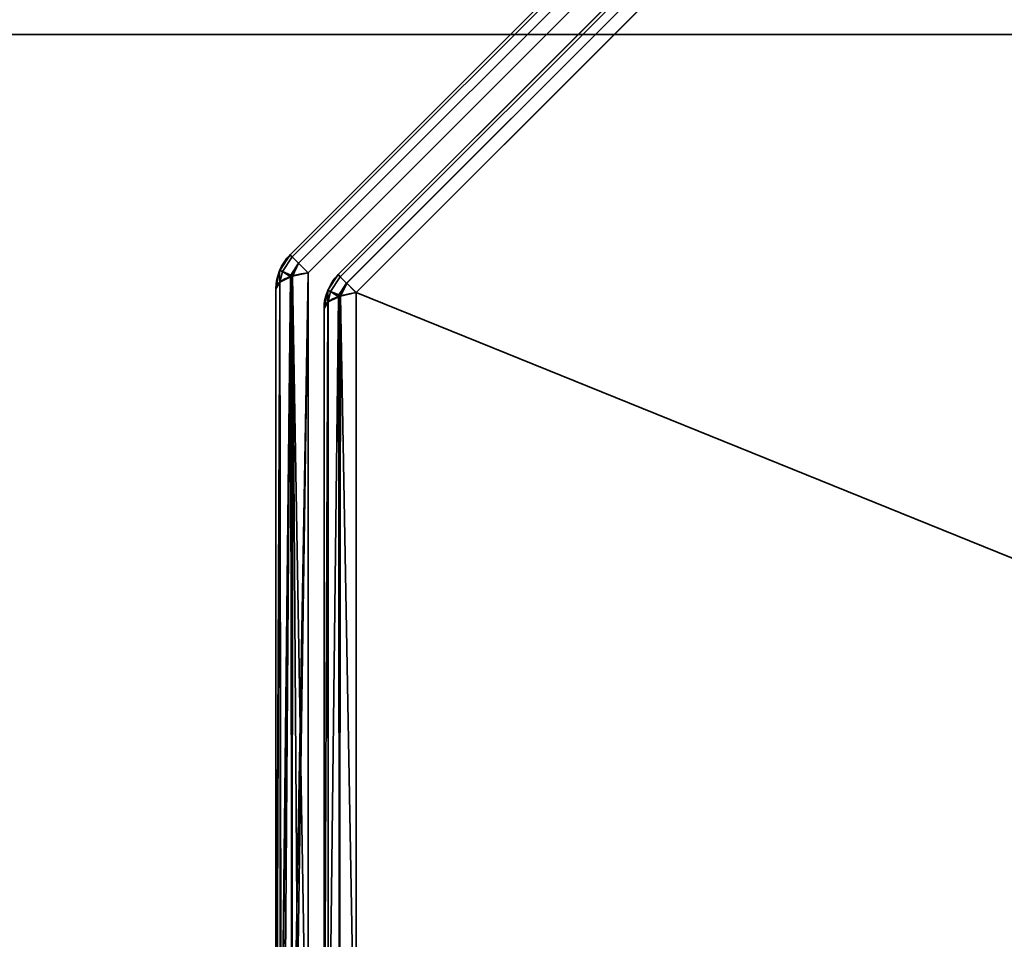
# Model space of a CAD drawing. Header units: millimetres. Extents: x -603 to 3703, y -115 to 249.
# Tile 461 of 656: x 995 to 1009, y -27 to -13. Entities that reach past the tile are written whole.
import ezdxf

# ---------------------------------------------------------------- set-up
doc = ezdxf.new("R2010")
doc.units = ezdxf.units.MM
doc.layers.add('152', color=7, linetype='Continuous', true_color=0xffffff)

# ---------------------------------------------------------------- blocks, each defined once
blk = doc.blocks.new('UG_SURFACE_002')
at = {"layer": '152', "color": 252, "linetype": 'Continuous', "lineweight": 35}
for points in [[(2165, -13.4, 2212.25), (2165, 230.4, 2212.25), (835, 230.4, 2212.25), (835, -13.4, 2212.25)], [(985, -13.4, 2062.25), (985, 230.4, 2062.25), (2015, 230.4, 2062.25), (2015, -13.4, 2062.25)], [(2165, -13.4, 2212.25), (835, -13.4, 2212.25), (985, -13.4, 2062.25), (2015, -13.4, 2062.25)]]:
    blk.add_3dface(points, dxfattribs=at)
blk = doc.blocks.new('UG_SURFACE_159')
at = {"layer": '152', "color": 252, "linetype": 'Continuous', "lineweight": 35}
for points in [[(998.596, -16.637, 1161.986), (1008.637, -6.596, 1161.986), (1008.605, -6.564, 1161.739), (998.564, -16.605, 1161.739)], [(1008.637, -6.596, 1014.514), (998.596, -16.637, 1014.514), (998.564, -16.605, 1014.761), (1008.605, -6.564, 1014.761)], [(1008.605, -6.564, 1161.739), (1008.605, -6.564, 1014.761), (998.564, -16.605, 1014.761), (998.564, -16.605, 1161.739)], [(1008.637, -6.596, 1161.987), (1008.637, -6.596, 1161.986), (998.596, -16.637, 1161.986), (998.596, -16.637, 1161.987)], [(998.596, -16.637, 1161.987), (998.688, -16.729, 1162.201), (1008.729, -6.688, 1162.201), (1008.637, -6.596, 1161.987)], [(1008.637, -6.596, 1014.513), (1008.729, -6.688, 1014.299), (998.688, -16.729, 1014.299), (998.596, -16.637, 1014.513)], [(998.596, -16.637, 1014.513), (998.596, -16.637, 1014.514), (1008.637, -6.596, 1014.514), (1008.637, -6.596, 1014.513)], [(1008.73, -6.689, 1162.204), (1008.729, -6.688, 1162.201), (998.688, -16.729, 1162.201), (998.689, -16.73, 1162.204)], [(998.689, -16.73, 1014.296), (998.688, -16.729, 1014.299), (1008.729, -6.688, 1014.299), (1008.73, -6.689, 1014.296)], [(998.689, -16.73, 1162.204), (998.827, -16.868, 1162.357), (1008.868, -6.827, 1162.357), (1008.73, -6.689, 1162.204)], [(1008.73, -6.689, 1014.296), (1008.868, -6.827, 1014.143), (998.827, -16.868, 1014.143), (998.689, -16.73, 1014.296)], [(1008.868, -6.827, 1162.357), (998.827, -16.868, 1162.357), (998.827, -30.332, 1167.419), (1018.252, -30.332, 1174.723)], [(1018.252, -30.332, 1001.777), (998.827, -30.332, 1009.081), (998.827, -16.868, 1014.143), (1008.868, -6.827, 1014.143)], [(1018.252, -30.332, 1174.723), (1022.332, -26.252, 1174.723), (1022.332, -6.827, 1167.419), (1008.868, -6.827, 1162.357)], [(1008.868, -6.827, 1014.143), (1022.332, -6.827, 1009.081), (1022.332, -26.252, 1001.777), (1018.252, -30.332, 1001.777)], [(999.296, -16.927, 1014.935), (1008.927, -7.296, 1014.935), (1008.895, -7.264, 1015.182), (999.264, -16.895, 1015.182)], [(1008.895, -7.264, 1161.318), (999.264, -16.895, 1161.318), (999.264, -16.895, 1015.182), (1008.895, -7.264, 1015.182)], [(1008.927, -7.296, 1161.565), (999.296, -16.927, 1161.565), (999.264, -16.895, 1161.318), (1008.895, -7.264, 1161.318)], [(1008.927, -7.296, 1014.933), (1008.927, -7.296, 1014.935), (999.296, -16.927, 1014.935), (999.296, -16.927, 1014.933)], [(999.296, -16.927, 1014.933), (999.388, -17.019, 1014.72), (1009.019, -7.388, 1014.72), (1008.927, -7.296, 1014.933)], [(1008.927, -7.296, 1161.567), (1009.019, -7.388, 1161.78), (999.388, -17.019, 1161.78), (999.296, -16.927, 1161.567)], [(999.296, -16.927, 1161.567), (999.296, -16.927, 1161.565), (1008.927, -7.296, 1161.565), (1008.927, -7.296, 1161.567)], [(1009.02, -7.389, 1014.717), (1009.019, -7.388, 1014.72), (999.388, -17.019, 1014.72), (999.389, -17.02, 1014.717)], [(999.389, -17.02, 1161.783), (999.388, -17.019, 1161.78), (1009.019, -7.388, 1161.78), (1009.02, -7.389, 1161.783)], [(999.389, -17.02, 1014.717), (999.527, -17.157, 1014.564), (1009.157, -7.527, 1014.564), (1009.02, -7.389, 1014.717)], [(1009.02, -7.389, 1161.783), (1009.157, -7.527, 1161.936), (999.527, -17.157, 1161.936), (999.389, -17.02, 1161.783)], [(1018.485, -30.565, 1174.105), (999.527, -29.868, 1166.715), (999.527, -17.157, 1161.936), (1009.157, -7.527, 1161.936)], [(1022.565, -26.485, 1002.395), (1021.868, -7.527, 1009.785), (1009.157, -7.527, 1014.564), (999.527, -17.157, 1014.564)], [(998.413, -16.832, 1014.761), (998.413, -16.832, 1161.739), (998.564, -16.605, 1161.739), (998.564, -16.605, 1014.761)], [(998.596, -16.637, 1161.986), (998.564, -16.605, 1161.739), (998.413, -16.832, 1161.739), (998.454, -16.851, 1161.987)], [(998.454, -16.851, 1014.513), (998.413, -16.832, 1014.761), (998.564, -16.605, 1014.761), (998.596, -16.637, 1014.514)], [(998.454, -16.851, 1161.987), (998.596, -16.637, 1161.987), (998.596, -16.637, 1161.986)], [(998.688, -16.729, 1162.201), (998.596, -16.637, 1161.987), (998.454, -16.851, 1161.987), (998.575, -16.901, 1162.204)], [(998.575, -16.901, 1014.296), (998.454, -16.851, 1014.513), (998.596, -16.637, 1014.513), (998.688, -16.729, 1014.299)], [(998.596, -16.637, 1014.514), (998.596, -16.637, 1014.513), (998.454, -16.851, 1014.513)], [(998.575, -16.901, 1162.204), (998.689, -16.73, 1162.204), (998.688, -16.729, 1162.201)], [(998.688, -16.729, 1014.299), (998.689, -16.73, 1014.296), (998.575, -16.901, 1014.296)], [(998.689, -16.73, 1162.204), (998.575, -16.901, 1162.204), (998.6, -16.916, 1162.229)], [(998.6, -16.916, 1014.271), (998.575, -16.901, 1014.296), (998.689, -16.73, 1014.296)], [(998.6, -16.916, 1162.229), (998.827, -16.868, 1162.357), (998.689, -16.73, 1162.204)], [(998.689, -16.73, 1014.296), (998.827, -16.868, 1014.143), (998.6, -16.916, 1014.271)], [(998.412, -16.834, 1014.761), (998.359, -17.1, 1014.761), (998.359, -17.1, 1161.739), (998.412, -16.834, 1161.739)], [(998.412, -16.834, 1161.739), (998.359, -17.1, 1161.739), (998.414, -17.007, 1161.987)], [(998.414, -17.007, 1014.513), (998.359, -17.1, 1014.761), (998.412, -16.834, 1014.761)], [(998.412, -16.834, 1161.739), (998.413, -16.832, 1161.739), (998.413, -16.832, 1014.761), (998.412, -16.834, 1014.761)], [(998.413, -16.832, 1161.739), (998.412, -16.834, 1161.739), (998.454, -16.851, 1161.987)], [(998.454, -16.851, 1014.513), (998.412, -16.834, 1014.761), (998.413, -16.832, 1014.761)], [(998.414, -17.007, 1161.987), (998.454, -16.851, 1161.987), (998.412, -16.834, 1161.739)], [(998.412, -16.834, 1014.761), (998.454, -16.851, 1014.513), (998.414, -17.007, 1014.513)], [(998.454, -16.851, 1161.987), (998.414, -17.007, 1161.987), (998.417, -17.002, 1162.001)], [(998.417, -17.002, 1014.499), (998.414, -17.007, 1014.513), (998.454, -16.851, 1014.513)], [(998.454, -16.851, 1161.987), (998.417, -17.002, 1162.001), (998.57, -16.926, 1162.202)], [(998.57, -16.926, 1014.298), (998.417, -17.002, 1014.499), (998.454, -16.851, 1014.513)], [(998.57, -16.926, 1162.202), (998.575, -16.901, 1162.204), (998.454, -16.851, 1161.987)], [(998.454, -16.851, 1014.513), (998.575, -16.901, 1014.296), (998.57, -16.926, 1014.298)], [(998.575, -16.901, 1162.204), (998.57, -16.926, 1162.202), (998.582, -16.92, 1162.219)], [(998.582, -16.92, 1014.281), (998.57, -16.926, 1014.298), (998.575, -16.901, 1014.296)], [(998.582, -16.92, 1162.219), (998.6, -16.916, 1162.229), (998.575, -16.901, 1162.204)], [(998.575, -16.901, 1014.296), (998.6, -16.916, 1014.271), (998.582, -16.92, 1014.281)], [(998.6, -16.916, 1162.229), (998.582, -16.92, 1162.219), (998.59, -30.278, 1167.234)], [(998.594, -30.276, 1009.272), (998.582, -16.92, 1014.281), (998.6, -16.916, 1014.271)], [(998.827, -16.868, 1162.357), (998.6, -16.916, 1162.229), (998.59, -30.278, 1167.234)], [(998.59, -30.278, 1167.234), (998.627, -30.294, 1167.288), (998.827, -16.868, 1162.357)], [(998.6, -16.916, 1014.271), (998.693, -30.31, 1009.157), (998.594, -30.276, 1009.272)], [(998.6, -16.916, 1014.271), (998.827, -16.868, 1014.143), (998.827, -30.332, 1009.081)], [(998.6, -16.916, 1014.271), (998.827, -30.332, 1009.081), (998.693, -30.31, 1009.157)], [(998.627, -30.294, 1167.288), (998.827, -30.332, 1167.419), (998.827, -16.868, 1162.357)], [(999.113, -17.122, 1161.318), (999.113, -17.122, 1015.182), (999.264, -16.895, 1015.182), (999.264, -16.895, 1161.318)], [(999.154, -17.141, 1014.933), (999.296, -16.927, 1014.935), (999.264, -16.895, 1015.182), (999.113, -17.122, 1015.182)], [(999.154, -17.141, 1161.567), (999.113, -17.122, 1161.318), (999.264, -16.895, 1161.318), (999.296, -16.927, 1161.565)], [(998.417, -17.002, 1162.001), (998.414, -17.007, 1161.987), (998.359, -30.1, 1166.627)], [(998.359, -30.1, 1166.627), (998.424, -30.198, 1166.96), (998.417, -17.002, 1162.001)], [(998.414, -17.007, 1161.987), (998.359, -17.1, 1161.739), (998.359, -30.1, 1166.627)], [(998.414, -17.007, 1014.513), (998.365, -30.131, 1009.768), (998.359, -30.1, 1009.873)], [(998.359, -30.1, 1009.873), (998.359, -17.1, 1014.761), (998.414, -17.007, 1014.513)], [(998.414, -17.007, 1014.513), (998.433, -30.196, 1009.545), (998.365, -30.131, 1009.768)], [(998.414, -17.007, 1014.513), (998.417, -17.002, 1014.499), (998.433, -30.196, 1009.545)], [(998.57, -16.926, 1162.202), (998.417, -17.002, 1162.001), (998.424, -30.198, 1166.96)], [(998.433, -30.196, 1009.545), (998.417, -17.002, 1014.499), (998.57, -16.926, 1014.298)], [(998.582, -16.92, 1162.219), (998.57, -16.926, 1162.202), (998.424, -30.198, 1166.96)], [(998.424, -30.198, 1166.96), (998.432, -30.21, 1167.001), (998.582, -16.92, 1162.219)], [(998.432, -30.21, 1167.001), (998.59, -30.278, 1167.234), (998.582, -16.92, 1162.219)], [(998.57, -16.926, 1014.298), (998.475, -30.236, 1009.41), (998.433, -30.196, 1009.545)], [(998.57, -16.926, 1014.298), (998.594, -30.276, 1009.272), (998.475, -30.236, 1009.41)], [(998.57, -16.926, 1014.298), (998.582, -16.92, 1014.281), (998.594, -30.276, 1009.272)], [(999.154, -17.141, 1014.933), (999.296, -16.927, 1014.933), (999.296, -16.927, 1014.935)], [(999.388, -17.019, 1014.72), (999.296, -16.927, 1014.933), (999.154, -17.141, 1014.933), (999.275, -17.191, 1014.717)], [(999.275, -17.191, 1161.783), (999.154, -17.141, 1161.567), (999.296, -16.927, 1161.567), (999.388, -17.019, 1161.78)], [(999.296, -16.927, 1161.565), (999.296, -16.927, 1161.567), (999.154, -17.141, 1161.567)], [(999.275, -17.191, 1014.717), (999.389, -17.02, 1014.717), (999.388, -17.019, 1014.72)], [(999.388, -17.019, 1161.78), (999.389, -17.02, 1161.783), (999.275, -17.191, 1161.783)], [(999.389, -17.02, 1014.717), (999.275, -17.191, 1014.717), (999.3, -17.206, 1014.692)], [(999.3, -17.206, 1161.808), (999.275, -17.191, 1161.783), (999.389, -17.02, 1161.783)], [(999.3, -17.206, 1014.692), (999.527, -17.157, 1014.564), (999.389, -17.02, 1014.717)], [(999.389, -17.02, 1161.783), (999.527, -17.157, 1161.936), (999.3, -17.206, 1161.808)], [(998.359, -30.1, 1009.873), (998.359, -30.1, 1166.627), (998.359, -17.1, 1161.739), (998.359, -17.1, 1014.761)], [(999.112, -17.123, 1161.318), (999.059, -17.39, 1161.318), (999.059, -17.39, 1015.182), (999.112, -17.123, 1015.182)], [(999.112, -17.123, 1015.182), (999.059, -17.39, 1015.182), (999.114, -17.297, 1014.934)], [(999.114, -17.297, 1161.566), (999.059, -17.39, 1161.318), (999.112, -17.123, 1161.318)], [(999.112, -17.123, 1015.182), (999.113, -17.122, 1015.182), (999.113, -17.122, 1161.318), (999.112, -17.123, 1161.318)], [(999.113, -17.122, 1015.182), (999.112, -17.123, 1015.182), (999.154, -17.141, 1014.933)], [(999.154, -17.141, 1161.567), (999.112, -17.123, 1161.318), (999.113, -17.122, 1161.318)], [(999.114, -17.297, 1014.934), (999.154, -17.141, 1014.933), (999.112, -17.123, 1015.182)], [(999.112, -17.123, 1161.318), (999.154, -17.141, 1161.567), (999.114, -17.297, 1161.566)], [(999.154, -17.141, 1014.933), (999.114, -17.297, 1014.934), (999.117, -17.291, 1014.92)], [(999.117, -17.291, 1161.58), (999.114, -17.297, 1161.566), (999.154, -17.141, 1161.567)], [(999.154, -17.141, 1014.933), (999.117, -17.291, 1014.92), (999.27, -17.216, 1014.719)], [(999.27, -17.216, 1161.782), (999.117, -17.291, 1161.58), (999.154, -17.141, 1161.567)], [(999.27, -17.216, 1014.719), (999.275, -17.191, 1014.717), (999.154, -17.141, 1014.933)], [(999.154, -17.141, 1161.567), (999.275, -17.191, 1161.783), (999.27, -17.216, 1161.782)], [(999.275, -17.191, 1014.717), (999.27, -17.216, 1014.719), (999.282, -17.209, 1014.702)], [(999.282, -17.209, 1161.798), (999.27, -17.216, 1161.782), (999.275, -17.191, 1161.783)], [(999.282, -17.209, 1014.702), (999.3, -17.206, 1014.692), (999.275, -17.191, 1014.717)], [(999.275, -17.191, 1161.783), (999.3, -17.206, 1161.808), (999.282, -17.209, 1161.798)], [(999.282, -29.92, 1009.923), (999.527, -29.868, 1009.785), (999.527, -17.157, 1014.564), (999.3, -17.206, 1014.692)], [(999.3, -17.206, 1161.808), (999.527, -17.157, 1161.936), (999.527, -29.868, 1166.715)], [(999.527, -17.157, 1014.564), (999.527, -29.868, 1009.785), (1018.485, -30.565, 1002.395), (1022.565, -26.485, 1002.395)], [(999.059, -30.1, 1010.403), (999.117, -30.002, 1010.141), (999.117, -17.291, 1014.92), (999.114, -17.297, 1014.934)], [(999.114, -17.297, 1014.934), (999.059, -17.39, 1015.182), (999.059, -30.1, 1010.403)], [(999.117, -30.002, 1166.359), (999.059, -30.1, 1166.097), (999.059, -17.39, 1161.318), (999.114, -17.297, 1161.566)], [(999.114, -17.297, 1161.566), (999.117, -17.291, 1161.58), (999.117, -30.002, 1166.359)], [(999.117, -30.002, 1010.141), (999.282, -29.92, 1009.923), (999.282, -17.209, 1014.702), (999.27, -17.216, 1014.719)], [(999.27, -17.216, 1014.719), (999.117, -17.291, 1014.92), (999.117, -30.002, 1010.141)], [(999.282, -29.92, 1166.577), (999.117, -30.002, 1166.359), (999.117, -17.291, 1161.58), (999.27, -17.216, 1161.782)], [(999.27, -17.216, 1161.782), (999.282, -17.209, 1161.798), (999.282, -29.92, 1166.577)], [(999.3, -17.206, 1014.692), (999.282, -17.209, 1014.702), (999.282, -29.92, 1009.923)], [(999.527, -29.868, 1166.715), (999.282, -29.92, 1166.577), (999.282, -17.209, 1161.798), (999.3, -17.206, 1161.808)], [(999.059, -17.39, 1161.318), (999.059, -30.1, 1166.097), (999.059, -30.1, 1010.403), (999.059, -17.39, 1015.182)]]:
    blk.add_3dface(points, dxfattribs=at)
blk = doc.blocks.new('UG_SURFACE_160')
at = {"layer": '152', "color": 252, "linetype": 'Continuous', "lineweight": 35}
for points in [[(998.596, -16.637, 1651.986), (1008.637, -6.596, 1651.986), (1008.605, -6.564, 1651.739), (998.564, -16.605, 1651.739)], [(1008.637, -6.596, 1504.514), (998.596, -16.637, 1504.514), (998.564, -16.605, 1504.761), (1008.605, -6.564, 1504.761)], [(1008.605, -6.564, 1651.739), (1008.605, -6.564, 1504.761), (998.564, -16.605, 1504.761), (998.564, -16.605, 1651.739)], [(1008.637, -6.596, 1651.987), (1008.637, -6.596, 1651.986), (998.596, -16.637, 1651.986), (998.596, -16.637, 1651.987)], [(998.596, -16.637, 1651.987), (998.688, -16.729, 1652.201), (1008.729, -6.688, 1652.201), (1008.637, -6.596, 1651.987)], [(1008.637, -6.596, 1504.513), (1008.729, -6.688, 1504.299), (998.688, -16.729, 1504.299), (998.596, -16.637, 1504.513)], [(998.596, -16.637, 1504.513), (998.596, -16.637, 1504.514), (1008.637, -6.596, 1504.514), (1008.637, -6.596, 1504.513)], [(1008.73, -6.689, 1652.204), (1008.729, -6.688, 1652.201), (998.688, -16.729, 1652.201), (998.689, -16.73, 1652.204)], [(998.689, -16.73, 1504.296), (998.688, -16.729, 1504.299), (1008.729, -6.688, 1504.299), (1008.73, -6.689, 1504.296)], [(998.689, -16.73, 1652.204), (998.827, -16.868, 1652.357), (1008.868, -6.827, 1652.357), (1008.73, -6.689, 1652.204)], [(1008.73, -6.689, 1504.296), (1008.868, -6.827, 1504.143), (998.827, -16.868, 1504.143), (998.689, -16.73, 1504.296)], [(1008.868, -6.827, 1652.357), (998.827, -16.868, 1652.357), (998.827, -30.332, 1657.419), (1018.252, -30.332, 1664.723)], [(1018.252, -30.332, 1491.777), (998.827, -30.332, 1499.081), (998.827, -16.868, 1504.143), (1008.868, -6.827, 1504.143)], [(1018.252, -30.332, 1664.723), (1022.332, -26.252, 1664.723), (1022.332, -6.827, 1657.419), (1008.868, -6.827, 1652.357)], [(1008.868, -6.827, 1504.143), (1022.332, -6.827, 1499.081), (1022.332, -26.252, 1491.777), (1018.252, -30.332, 1491.777)], [(999.296, -16.927, 1504.935), (1008.927, -7.296, 1504.935), (1008.895, -7.264, 1505.182), (999.264, -16.895, 1505.182)], [(1008.895, -7.264, 1651.318), (999.264, -16.895, 1651.318), (999.264, -16.895, 1505.182), (1008.895, -7.264, 1505.182)], [(1008.927, -7.296, 1651.565), (999.296, -16.927, 1651.565), (999.264, -16.895, 1651.318), (1008.895, -7.264, 1651.318)], [(1008.927, -7.296, 1504.933), (1008.927, -7.296, 1504.935), (999.296, -16.927, 1504.935), (999.296, -16.927, 1504.933)], [(999.296, -16.927, 1504.933), (999.388, -17.019, 1504.72), (1009.019, -7.388, 1504.72), (1008.927, -7.296, 1504.933)], [(1008.927, -7.296, 1651.567), (1009.019, -7.388, 1651.78), (999.388, -17.019, 1651.78), (999.296, -16.927, 1651.567)], [(999.296, -16.927, 1651.567), (999.296, -16.927, 1651.565), (1008.927, -7.296, 1651.565), (1008.927, -7.296, 1651.567)], [(1009.02, -7.389, 1504.717), (1009.019, -7.388, 1504.72), (999.388, -17.019, 1504.72), (999.389, -17.02, 1504.717)], [(999.389, -17.02, 1651.783), (999.388, -17.019, 1651.78), (1009.019, -7.388, 1651.78), (1009.02, -7.389, 1651.783)], [(999.389, -17.02, 1504.717), (999.527, -17.157, 1504.564), (1009.157, -7.527, 1504.564), (1009.02, -7.389, 1504.717)], [(1009.02, -7.389, 1651.783), (1009.157, -7.527, 1651.936), (999.527, -17.157, 1651.936), (999.389, -17.02, 1651.783)], [(1018.485, -30.565, 1664.105), (999.527, -29.868, 1656.715), (999.527, -17.157, 1651.936), (1009.157, -7.527, 1651.936)], [(1022.565, -26.485, 1492.395), (1021.868, -7.527, 1499.785), (1009.157, -7.527, 1504.564), (999.527, -17.157, 1504.564)], [(998.413, -16.832, 1504.761), (998.413, -16.832, 1651.739), (998.564, -16.605, 1651.739), (998.564, -16.605, 1504.761)], [(998.596, -16.637, 1651.986), (998.564, -16.605, 1651.739), (998.413, -16.832, 1651.739), (998.454, -16.851, 1651.987)], [(998.454, -16.851, 1504.513), (998.413, -16.832, 1504.761), (998.564, -16.605, 1504.761), (998.596, -16.637, 1504.514)], [(998.454, -16.851, 1651.987), (998.596, -16.637, 1651.987), (998.596, -16.637, 1651.986)], [(998.688, -16.729, 1652.201), (998.596, -16.637, 1651.987), (998.454, -16.851, 1651.987), (998.575, -16.901, 1652.204)], [(998.575, -16.901, 1504.296), (998.454, -16.851, 1504.513), (998.596, -16.637, 1504.513), (998.688, -16.729, 1504.299)], [(998.596, -16.637, 1504.514), (998.596, -16.637, 1504.513), (998.454, -16.851, 1504.513)], [(998.575, -16.901, 1652.204), (998.689, -16.73, 1652.204), (998.688, -16.729, 1652.201)], [(998.688, -16.729, 1504.299), (998.689, -16.73, 1504.296), (998.575, -16.901, 1504.296)], [(998.689, -16.73, 1652.204), (998.575, -16.901, 1652.204), (998.6, -16.916, 1652.228)], [(998.6, -16.916, 1504.272), (998.575, -16.901, 1504.296), (998.689, -16.73, 1504.296)], [(998.6, -16.916, 1652.228), (998.827, -16.868, 1652.357), (998.689, -16.73, 1652.204)], [(998.689, -16.73, 1504.296), (998.827, -16.868, 1504.143), (998.6, -16.916, 1504.272)], [(998.412, -16.834, 1504.761), (998.359, -17.1, 1504.761), (998.359, -17.1, 1651.739), (998.412, -16.834, 1651.739)], [(998.412, -16.834, 1651.739), (998.359, -17.1, 1651.739), (998.414, -17.007, 1651.987)], [(998.414, -17.007, 1504.513), (998.359, -17.1, 1504.761), (998.412, -16.834, 1504.761)], [(998.412, -16.834, 1651.739), (998.413, -16.832, 1651.739), (998.413, -16.832, 1504.761), (998.412, -16.834, 1504.761)], [(998.413, -16.832, 1651.739), (998.412, -16.834, 1651.739), (998.454, -16.851, 1651.987)], [(998.454, -16.851, 1504.513), (998.412, -16.834, 1504.761), (998.413, -16.832, 1504.761)], [(998.414, -17.007, 1651.987), (998.454, -16.851, 1651.987), (998.412, -16.834, 1651.739)], [(998.412, -16.834, 1504.761), (998.454, -16.851, 1504.513), (998.414, -17.007, 1504.513)], [(998.454, -16.851, 1651.987), (998.414, -17.007, 1651.987), (998.417, -17.002, 1652.001)], [(998.417, -17.002, 1504.499), (998.414, -17.007, 1504.513), (998.454, -16.851, 1504.513)], [(998.454, -16.851, 1651.987), (998.417, -17.002, 1652.001), (998.57, -16.926, 1652.202)], [(998.57, -16.926, 1504.298), (998.417, -17.002, 1504.499), (998.454, -16.851, 1504.513)], [(998.57, -16.926, 1652.202), (998.575, -16.901, 1652.204), (998.454, -16.851, 1651.987)], [(998.454, -16.851, 1504.513), (998.575, -16.901, 1504.296), (998.57, -16.926, 1504.298)], [(998.575, -16.901, 1652.204), (998.57, -16.926, 1652.202), (998.582, -16.92, 1652.219)], [(998.582, -16.92, 1504.281), (998.57, -16.926, 1504.298), (998.575, -16.901, 1504.296)], [(998.582, -16.92, 1652.219), (998.6, -16.916, 1652.228), (998.575, -16.901, 1652.204)], [(998.575, -16.901, 1504.296), (998.6, -16.916, 1504.272), (998.582, -16.92, 1504.281)], [(998.6, -16.916, 1652.228), (998.582, -16.92, 1652.219), (998.59, -30.278, 1657.234)], [(998.594, -30.276, 1499.272), (998.582, -16.92, 1504.281), (998.6, -16.916, 1504.272)], [(998.827, -16.868, 1652.357), (998.6, -16.916, 1652.228), (998.59, -30.278, 1657.234)], [(998.59, -30.278, 1657.234), (998.627, -30.294, 1657.288), (998.827, -16.868, 1652.357)], [(998.6, -16.916, 1504.272), (998.693, -30.31, 1499.157), (998.594, -30.276, 1499.272)], [(998.6, -16.916, 1504.272), (998.827, -16.868, 1504.143), (998.827, -30.332, 1499.081)], [(998.6, -16.916, 1504.272), (998.827, -30.332, 1499.081), (998.693, -30.31, 1499.157)], [(998.627, -30.294, 1657.288), (998.827, -30.332, 1657.419), (998.827, -16.868, 1652.357)], [(999.113, -17.122, 1651.318), (999.113, -17.122, 1505.182), (999.264, -16.895, 1505.182), (999.264, -16.895, 1651.318)], [(999.154, -17.141, 1504.933), (999.296, -16.927, 1504.935), (999.264, -16.895, 1505.182), (999.113, -17.122, 1505.182)], [(999.154, -17.141, 1651.567), (999.113, -17.122, 1651.318), (999.264, -16.895, 1651.318), (999.296, -16.927, 1651.565)], [(998.417, -17.002, 1652.001), (998.414, -17.007, 1651.987), (998.359, -30.1, 1656.627)], [(998.359, -30.1, 1656.627), (998.424, -30.198, 1656.96), (998.417, -17.002, 1652.001)], [(998.414, -17.007, 1651.987), (998.359, -17.1, 1651.739), (998.359, -30.1, 1656.627)], [(998.414, -17.007, 1504.513), (998.365, -30.131, 1499.768), (998.359, -30.1, 1499.873)], [(998.359, -30.1, 1499.873), (998.359, -17.1, 1504.761), (998.414, -17.007, 1504.513)], [(998.414, -17.007, 1504.513), (998.433, -30.196, 1499.545), (998.365, -30.131, 1499.768)], [(998.414, -17.007, 1504.513), (998.417, -17.002, 1504.499), (998.433, -30.196, 1499.545)], [(998.57, -16.926, 1652.202), (998.417, -17.002, 1652.001), (998.424, -30.198, 1656.96)], [(998.433, -30.196, 1499.545), (998.417, -17.002, 1504.499), (998.57, -16.926, 1504.298)], [(998.582, -16.92, 1652.219), (998.57, -16.926, 1652.202), (998.424, -30.198, 1656.96)], [(998.424, -30.198, 1656.96), (998.432, -30.21, 1657.001), (998.582, -16.92, 1652.219)], [(998.432, -30.21, 1657.001), (998.59, -30.278, 1657.234), (998.582, -16.92, 1652.219)], [(998.57, -16.926, 1504.298), (998.475, -30.236, 1499.41), (998.433, -30.196, 1499.545)], [(998.57, -16.926, 1504.298), (998.594, -30.276, 1499.272), (998.475, -30.236, 1499.41)], [(998.57, -16.926, 1504.298), (998.582, -16.92, 1504.281), (998.594, -30.276, 1499.272)], [(999.154, -17.141, 1504.933), (999.296, -16.927, 1504.933), (999.296, -16.927, 1504.935)], [(999.388, -17.019, 1504.72), (999.296, -16.927, 1504.933), (999.154, -17.141, 1504.933), (999.275, -17.191, 1504.717)], [(999.275, -17.191, 1651.783), (999.154, -17.141, 1651.567), (999.296, -16.927, 1651.567), (999.388, -17.019, 1651.78)], [(999.296, -16.927, 1651.565), (999.296, -16.927, 1651.567), (999.154, -17.141, 1651.567)], [(999.275, -17.191, 1504.717), (999.389, -17.02, 1504.717), (999.388, -17.019, 1504.72)], [(999.388, -17.019, 1651.78), (999.389, -17.02, 1651.783), (999.275, -17.191, 1651.783)], [(999.389, -17.02, 1504.717), (999.275, -17.191, 1504.717), (999.3, -17.206, 1504.692)], [(999.3, -17.206, 1651.808), (999.275, -17.191, 1651.783), (999.389, -17.02, 1651.783)], [(999.3, -17.206, 1504.692), (999.527, -17.157, 1504.564), (999.389, -17.02, 1504.717)], [(999.389, -17.02, 1651.783), (999.527, -17.157, 1651.936), (999.3, -17.206, 1651.808)], [(998.359, -30.1, 1499.873), (998.359, -30.1, 1656.627), (998.359, -17.1, 1651.739), (998.359, -17.1, 1504.761)], [(999.112, -17.123, 1651.318), (999.059, -17.39, 1651.318), (999.059, -17.39, 1505.182), (999.112, -17.123, 1505.182)], [(999.112, -17.123, 1505.182), (999.059, -17.39, 1505.182), (999.114, -17.297, 1504.934)], [(999.114, -17.297, 1651.567), (999.059, -17.39, 1651.318), (999.112, -17.123, 1651.318)], [(999.112, -17.123, 1505.182), (999.113, -17.122, 1505.182), (999.113, -17.122, 1651.318), (999.112, -17.123, 1651.318)], [(999.113, -17.122, 1505.182), (999.112, -17.123, 1505.182), (999.154, -17.141, 1504.933)], [(999.154, -17.141, 1651.567), (999.112, -17.123, 1651.318), (999.113, -17.122, 1651.318)], [(999.114, -17.297, 1504.934), (999.154, -17.141, 1504.933), (999.112, -17.123, 1505.182)], [(999.112, -17.123, 1651.318), (999.154, -17.141, 1651.567), (999.114, -17.297, 1651.567)], [(999.154, -17.141, 1504.933), (999.114, -17.297, 1504.934), (999.117, -17.291, 1504.92)], [(999.117, -17.291, 1651.58), (999.114, -17.297, 1651.567), (999.154, -17.141, 1651.567)], [(999.154, -17.141, 1504.933), (999.117, -17.291, 1504.92), (999.27, -17.216, 1504.719)], [(999.27, -17.216, 1651.782), (999.117, -17.291, 1651.58), (999.154, -17.141, 1651.567)], [(999.27, -17.216, 1504.719), (999.275, -17.191, 1504.717), (999.154, -17.141, 1504.933)], [(999.154, -17.141, 1651.567), (999.275, -17.191, 1651.783), (999.27, -17.216, 1651.782)], [(999.275, -17.191, 1504.717), (999.27, -17.216, 1504.719), (999.282, -17.209, 1504.702)], [(999.282, -17.209, 1651.798), (999.27, -17.216, 1651.782), (999.275, -17.191, 1651.783)], [(999.282, -17.209, 1504.702), (999.3, -17.206, 1504.692), (999.275, -17.191, 1504.717)], [(999.275, -17.191, 1651.783), (999.3, -17.206, 1651.808), (999.282, -17.209, 1651.798)], [(999.282, -29.92, 1499.923), (999.527, -29.868, 1499.785), (999.527, -17.157, 1504.564), (999.3, -17.206, 1504.692)], [(999.3, -17.206, 1651.808), (999.527, -17.157, 1651.936), (999.527, -29.868, 1656.715)], [(999.527, -17.157, 1504.564), (999.527, -29.868, 1499.785), (1018.485, -30.565, 1492.395), (1022.565, -26.485, 1492.395)], [(999.059, -30.1, 1500.403), (999.117, -30.002, 1500.141), (999.117, -17.291, 1504.92), (999.114, -17.297, 1504.934)], [(999.114, -17.297, 1504.934), (999.059, -17.39, 1505.182), (999.059, -30.1, 1500.403)], [(999.117, -30.002, 1656.359), (999.059, -30.1, 1656.097), (999.059, -17.39, 1651.318), (999.114, -17.297, 1651.567)], [(999.114, -17.297, 1651.567), (999.117, -17.291, 1651.58), (999.117, -30.002, 1656.359)], [(999.117, -30.002, 1500.141), (999.282, -29.92, 1499.923), (999.282, -17.209, 1504.702), (999.27, -17.216, 1504.719)], [(999.27, -17.216, 1504.719), (999.117, -17.291, 1504.92), (999.117, -30.002, 1500.141)], [(999.282, -29.92, 1656.577), (999.117, -30.002, 1656.359), (999.117, -17.291, 1651.58), (999.27, -17.216, 1651.782)], [(999.27, -17.216, 1651.782), (999.282, -17.209, 1651.798), (999.282, -29.92, 1656.577)], [(999.3, -17.206, 1504.692), (999.282, -17.209, 1504.702), (999.282, -29.92, 1499.923)], [(999.527, -29.868, 1656.715), (999.282, -29.92, 1656.577), (999.282, -17.209, 1651.798), (999.3, -17.206, 1651.808)], [(999.059, -17.39, 1651.318), (999.059, -30.1, 1656.097), (999.059, -30.1, 1500.403), (999.059, -17.39, 1505.182)]]:
    blk.add_3dface(points, dxfattribs=at)
blk = doc.blocks.new('UG_SURFACE_163')
at = {"layer": '152', "color": 252, "linetype": 'Continuous', "lineweight": 35}
for points in [[(970, -13.4, 2077.25), (2030, -13.4, 2077.25), (2028.5, -13.4, 2075.75), (971.5, -13.4, 2075.75)], [(970, -13.4, 2077.25), (970, -30.32, 2077.25), (2030, -30.32, 2077.25), (2030, -13.4, 2077.25)], [(971.5, -13.4, 2075.75), (2028.5, -13.4, 2075.75), (2028.5, -30.32, 2075.75), (971.5, -30.32, 2075.75)]]:
    blk.add_3dface(points, dxfattribs=at)

msp = doc.modelspace()

# ---------------------------------------------------------------- linework, layer by layer
at = {"layer": '152', "color": 251, "linetype": 'Continuous', "lineweight": -3, "true_color": 0x636466}
for p, q in [((1008.605, -6.564, 1161.739), (998.564, -16.605, 1161.739)), ((998.564, -16.605, 1504.761), (1008.605, -6.564, 1504.761)), ((998.564, -16.605, 1014.761), (1008.605, -6.564, 1014.761)), ((1008.605, -6.564, 1651.739), (998.564, -16.605, 1651.739)), ((998.827, -16.868, 1504.143), (1008.868, -6.827, 1504.143)), ((1008.868, -6.827, 1162.357), (998.827, -16.868, 1162.357)), ((998.827, -16.868, 1014.143), (1008.868, -6.827, 1014.143)), ((1008.868, -6.827, 1652.357), (998.827, -16.868, 1652.357)), ((1008.895, -7.264, 1651.318), (999.264, -16.895, 1651.318)), ((1008.895, -7.264, 1161.318), (999.264, -16.895, 1161.318)), ((999.264, -16.895, 1505.182), (1008.895, -7.264, 1505.182)), ((999.264, -16.895, 1015.182), (1008.895, -7.264, 1015.182)), ((999.527, -17.157, 1161.936), (1009.157, -7.527, 1161.936)), ((1009.157, -7.527, 1504.564), (999.527, -17.157, 1504.564)), ((1009.157, -7.527, 1014.564), (999.527, -17.157, 1014.564)), ((999.527, -17.157, 1651.936), (1009.157, -7.527, 1651.936)), ((2165, -13.4, 2212.25), (835, -13.4, 2212.25)), ((2030, -13.4, 2077.25), (970, -13.4, 2077.25)), ((2028.5, -13.4, 2075.75), (971.5, -13.4, 2075.75)), ((985, -13.4, 2062.25), (2015, -13.4, 2062.25)), ((998.564, -16.605, 1161.739), (998.564, -16.605, 1014.761)), ((998.564, -16.605, 1651.739), (998.564, -16.605, 1504.761)), ((998.827, -16.868, 1162.357), (998.827, -30.332, 1167.419)), ((998.827, -16.868, 1504.143), (998.827, -30.332, 1499.081)), ((998.827, -16.868, 1652.357), (998.827, -30.332, 1657.419)), ((998.827, -16.868, 1014.143), (998.827, -30.332, 1009.081)), ((999.264, -16.895, 1651.318), (999.264, -16.895, 1505.182)), ((999.264, -16.895, 1161.318), (999.264, -16.895, 1015.182)), ((998.359, -17.1, 1504.761), (998.359, -30.1, 1499.873)), ((998.359, -17.1, 1014.761), (998.359, -30.1, 1009.873)), ((998.359, -17.1, 1651.739), (998.359, -17.1, 1504.761)), ((998.359, -17.1, 1161.739), (998.359, -30.1, 1166.627)), ((998.359, -17.1, 1161.739), (998.359, -17.1, 1014.761)), ((998.359, -17.1, 1651.739), (998.359, -30.1, 1656.627)), ((999.527, -17.157, 1504.564), (999.527, -29.868, 1499.785)), ((999.527, -17.157, 1014.564), (999.527, -29.868, 1009.785)), ((999.527, -29.868, 1656.715), (999.527, -17.157, 1651.936)), ((999.527, -29.868, 1166.715), (999.527, -17.157, 1161.936)), ((999.059, -30.1, 1010.403), (999.059, -17.39, 1015.182)), ((999.059, -17.39, 1651.318), (999.059, -30.1, 1656.097)), ((999.059, -17.39, 1161.318), (999.059, -30.1, 1166.097)), ((999.059, -17.39, 1505.182), (999.059, -17.39, 1651.318)), ((999.059, -17.39, 1015.182), (999.059, -17.39, 1161.318)), ((999.059, -30.1, 1500.403), (999.059, -17.39, 1505.182))]:
    msp.add_line(p, q, dxfattribs=at)
at = {"layer": '152', "color": 251, "linetype": 'Continuous', "lineweight": -3, "true_color": 0x636466, "extrusion": (0, 0, -1)}
for centre, start in [((-999.059, -17.1, -1651.739), 360), ((-999.059, -17.1, -1161.739), 360), ((-999.759, -17.39, -1505.182), 0), ((-999.759, -17.39, -1015.182), 0), ((-999.759, -17.39, -1651.318), 0), ((-999.759, -17.39, -1161.318), 0)]:
    msp.add_arc(centre, 0.7, start, 45, dxfattribs=at)
at = {"layer": '152', "color": 251, "linetype": 'Continuous', "lineweight": -3, "true_color": 0x636466}
for centre in [(999.059, -17.1, 1014.761), (999.059, -17.1, 1504.761)]:
    msp.add_arc(centre, 0.7, 135, 180, dxfattribs=at)
at = {"layer": '152', "color": 251, "linetype": 'Continuous', "lineweight": -3, "true_color": 0x636466, "extrusion": (0.707107, 0.707107, -1.83544e-16)}
for centre, start, end in [((-718.533, 1504.761, 694.35), 298, 0), ((-718.533, 1014.761, 694.35), 298, 0), ((-719.233, 1015.182, 694.64), 298, 0), ((-719.233, 1651.318, 694.64), 0, 62), ((-719.233, 1161.318, 694.64), 0, 62), ((-719.233, 1505.182, 694.64), 298, 0)]:
    msp.add_arc(centre, 0.7, start, end, dxfattribs=at)
at = {"layer": '152', "color": 251, "linetype": 'Continuous', "lineweight": -3, "true_color": 0x636466, "extrusion": (0.707107, 0.707107, -3.85443e-15)}
for centre in [(-718.533, 1651.739, 694.35), (-718.533, 1161.739, 694.35)]:
    msp.add_arc(centre, 0.7, 0, 62, dxfattribs=at)
at = {"layer": '152', "color": 251, "linetype": 'Continuous', "lineweight": -3, "true_color": 0x636466, "extrusion": (-1.16435e-15, -0.936029, 0.351924)}
for centre in [(999.059, 1540.057, 597.292), (999.059, 1081.403, 424.849), (999.759, 1539.561, 597.415), (999.759, 1080.907, 424.973)]:
    msp.add_arc(centre, 0.7, 109.3882, 180, dxfattribs=at)
at = {"layer": '152', "color": 251, "linetype": 'Continuous', "lineweight": -3, "true_color": 0x636466, "extrusion": (0, -0.936029, -0.351924)}
for centre in [(999.059, 955.863, -341.112), (999.059, 1414.517, -513.555)]:
    msp.add_arc(centre, 0.7, 180, 250.6118, dxfattribs=at)
at = {"layer": '152', "color": 251, "linetype": 'Continuous', "lineweight": -3, "true_color": 0x636466, "extrusion": (-9.33028e-16, 0.936029, 0.351924)}
for centre in [(-999.759, 956.359, 340.989), (-999.759, 1415.013, 513.432)]:
    msp.add_arc(centre, 0.7, 289.3882, 360, dxfattribs=at)

# ---------------------------------------------------------------- block references
at = {"layer": '152', "color": 251, "linetype": 'Continuous', "lineweight": -3, "true_color": 0x636466}
for name in ['UG_SURFACE_002', 'UG_SURFACE_163', 'UG_SURFACE_159', 'UG_SURFACE_160']:
    msp.add_blockref(name, (0, 0), dxfattribs=at)

doc.saveas('drawing.dxf')
